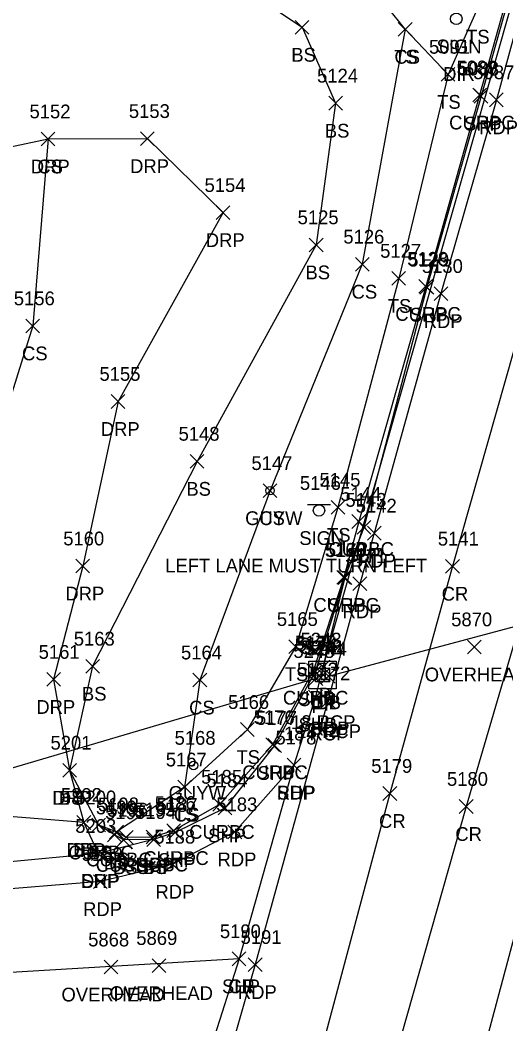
# Model space of a CAD drawing. Extents: x 1443912 to 1445411, y 621446 to 623693.
# Drawn here: x 1444688 to 1444758.5, y 622552.5 to 622698.4 of the extents above; entities that cross this region are included whole.
import ezdxf

# ---------------------------------------------------------------- set-up
doc = ezdxf.new("R2010")
doc.units = 0
for name, color, linetype in [('D_A', 7, 'Continuous'), ('D_C', 7, 'Continuous'), ('D_I', 7, 'Continuous'), ('D_TIC', 7, 'Continuous'), ('DCP', 7, 'Continuous'), ('DS', 7, 'Continuous'), ('L_A', 7, 'Continuous'), ('L_I', 7, 'Continuous'), ('L_TIC', 7, 'Continuous'), ('LELB', 7, 'Continuous'), ('P_A', 7, 'Continuous'), ('P_I', 7, 'Continuous'), ('P_TIC', 7, 'Continuous'), ('PET', 7, 'Continuous'), ('PRC', 7, 'Continuous'), ('PSP', 7, 'Continuous'), ('R_A', 7, 'Continuous'), ('R_I', 7, 'Continuous'), ('R_TIC', 7, 'Continuous'), ('RC', 7, 'Continuous'), ('RDP', 7, 'Continuous'), ('S_A', 7, 'Continuous'), ('S_C', 7, 'Continuous'), ('S_I', 7, 'Continuous'), ('SSGN', 7, 'Continuous'), ('U_A', 7, 'Continuous'), ('U_I', 7, 'Continuous'), ('U_TIC', 7, 'Continuous'), ('UPGW', 7, 'Continuous')]:
    doc.layers.add(name, color=color, linetype=linetype)

msp = doc.modelspace()

# ---------------------------------------------------------------- linework, layer by layer
at = {"layer": 'D_TIC'}
for points in [[(1444730.96, 622603.37), (1444732.96, 622605.37)], [(1444732.96, 622603.37), (1444730.96, 622605.37)], [(1444729.93, 622601.71), (1444731.93, 622603.71)], [(1444731.93, 622601.71), (1444729.93, 622603.71)], [(1444731.01, 622602.25), (1444733.01, 622604.25)], [(1444733.01, 622602.25), (1444731.01, 622604.25)], [(1444731.74, 622602.05), (1444733.74, 622604.05)], [(1444733.74, 622602.05), (1444731.74, 622604.05)]]:
    msp.add_lwpolyline(points, dxfattribs=at)
at = {"layer": 'DCP'}
for points in [[(1444777.89, 622766), (1444731.96, 622604.37)], [(1444732.74, 622603.05), (1444792.58, 622619.04)], [(1444730.93, 622602.71), (1444672.13, 622585.38)]]:
    msp.add_lwpolyline(points, dxfattribs=at)
at = {"layer": 'DS'}
for p, q in [((1444729.89, 622605.23), (1444733.89, 622605.23)), ((1444729.89, 622601.23), (1444729.89, 622605.23)), ((1444733.89, 622605.23), (1444733.89, 622601.23)), ((1444730.89, 622602.23), (1444730.89, 622604.23)), ((1444730.89, 622604.23), (1444732.89, 622604.23)), ((1444731.89, 622603.23), (1444731.89, 622603.23)), ((1444731.89, 622603.23), (1444731.89, 622603.23)), ((1444732.89, 622604.23), (1444732.89, 622602.23)), ((1444732.89, 622602.23), (1444730.89, 622602.23)), ((1444733.89, 622601.23), (1444729.89, 622601.23))]:
    msp.add_line(p, q, dxfattribs=at)
at = {"layer": 'L_TIC'}
for points in [[(1444727.92, 622696.34), (1444729.92, 622698.34)], [(1444729.92, 622696.34), (1444727.92, 622698.34)], [(1444742.89, 622696.05), (1444744.89, 622698.05)], [(1444744.89, 622696.05), (1444742.89, 622698.05)], [(1444742.89, 622696.05), (1444744.89, 622698.05)], [(1444744.89, 622696.05), (1444742.89, 622698.05)], [(1444749.13, 622689.5), (1444751.13, 622691.5)], [(1444751.13, 622689.5), (1444749.13, 622691.5)], [(1444749.13, 622689.5), (1444751.13, 622691.5)], [(1444751.13, 622689.5), (1444749.13, 622691.5)], [(1444732.79, 622685.31), (1444734.79, 622687.31)], [(1444734.79, 622685.31), (1444732.79, 622687.31)], [(1444691.04, 622680.11), (1444693.04, 622682.11)], [(1444693.04, 622680.11), (1444691.04, 622682.11)], [(1444729.97, 622664.72), (1444731.97, 622666.72)], [(1444731.97, 622664.72), (1444729.97, 622666.72)], [(1444736.67, 622661.91), (1444738.67, 622663.91)], [(1444738.67, 622661.91), (1444736.67, 622663.91)], [(1444741.96, 622659.85), (1444743.96, 622661.85)], [(1444743.96, 622659.85), (1444741.96, 622661.85)], [(1444688.81, 622652.95), (1444690.81, 622654.95)], [(1444690.81, 622652.95), (1444688.81, 622654.95)], [(1444712.68, 622633.27), (1444714.68, 622635.27)], [(1444714.68, 622633.27), (1444712.68, 622635.27)], [(1444723.27, 622629.01), (1444725.27, 622631.01)], [(1444725.27, 622629.01), (1444723.27, 622631.01)], [(1444733.14, 622626.58), (1444735.14, 622628.58)], [(1444735.14, 622626.58), (1444733.14, 622628.58)], [(1444727, 622606.35), (1444729, 622608.35)], [(1444729, 622606.35), (1444727, 622608.35)], [(1444697.51, 622603.5), (1444699.51, 622605.5)], [(1444699.51, 622603.5), (1444697.51, 622605.5)], [(1444713.08, 622601.49), (1444715.08, 622603.49)], [(1444715.08, 622601.49), (1444713.08, 622603.49)], [(1444719.98, 622594.3), (1444721.98, 622596.3)], [(1444721.98, 622594.3), (1444719.98, 622596.3)], [(1444694.16, 622588.38), (1444696.16, 622590.38)], [(1444696.16, 622588.38), (1444694.16, 622590.38)], [(1444694.16, 622588.38), (1444696.16, 622590.38)], [(1444696.16, 622588.38), (1444694.16, 622590.38)], [(1444710.87, 622585.94), (1444712.87, 622587.94)], [(1444712.87, 622585.94), (1444710.87, 622587.94)], [(1444710.87, 622585.94), (1444712.87, 622587.94)], [(1444712.87, 622585.94), (1444710.87, 622587.94)], [(1444696.23, 622580.8), (1444698.23, 622582.8)], [(1444698.23, 622580.8), (1444696.23, 622582.8)], [(1444698.4, 622580.43), (1444700.4, 622582.43)], [(1444700.4, 622580.43), (1444698.4, 622582.43)], [(1444700.97, 622579.42), (1444702.97, 622581.42)], [(1444702.97, 622579.42), (1444700.97, 622581.42)], [(1444700.68, 622578.98), (1444702.68, 622580.98)], [(1444702.68, 622578.98), (1444700.68, 622580.98)], [(1444702.01, 622578.28), (1444704.01, 622580.28)], [(1444704.01, 622578.28), (1444702.01, 622580.28)], [(1444706.37, 622578.31), (1444708.37, 622580.31)], [(1444708.37, 622578.31), (1444706.37, 622580.31)]]:
    msp.add_lwpolyline(points, dxfattribs=at)
at = {"layer": 'LELB'}
for points in [[(1444773.88, 622770.26), (1444764.75, 622739.55), (1444761.74, 622726.64), (1444754.33, 622699.97), (1444750.13, 622690.5), (1444742.96, 622660.85), (1444734.14, 622627.58), (1444728, 622607.35), (1444720.98, 622595.3), (1444711.87, 622586.94), (1444701.97, 622580.42)], [(1444750.13, 622690.5), (1444743.89, 622697.05), (1444736.21, 622706.7), (1444727.77, 622712.04), (1444719.12, 622719.7), (1444706.99, 622729.63)], [(1444700.87, 622720.67), (1444714.62, 622706.94), (1444728.92, 622697.34), (1444733.79, 622686.31), (1444730.97, 622665.72), (1444713.68, 622634.27), (1444698.51, 622604.5), (1444695.16, 622589.38)], [(1444743.89, 622697.05), (1444737.67, 622662.91), (1444724.27, 622630.01), (1444714.08, 622602.49), (1444711.87, 622586.94)], [(1444692.04, 622681.11), (1444689.81, 622653.95), (1444682.68, 622631.17), (1444676.72, 622594.14)], [(1444707.37, 622579.31), (1444703.01, 622579.28), (1444701.68, 622579.98), (1444699.4, 622581.43), (1444695.16, 622589.38)], [(1444697.23, 622581.8), (1444673.75, 622583.7), (1444670.91, 622583.7), (1444650.75, 622584.28), (1444612.47, 622577.2), (1444597.79, 622575.59), (1444581.67, 622576.35), (1444561.57, 622574.94), (1444558.26, 622574.87), (1444555.28, 622578.78), (1444556.12, 622580.87), (1444562.14, 622578.88)]]:
    msp.add_lwpolyline(points, dxfattribs=at)
at = {"layer": 'P_TIC'}
for points in [[(1444753.92, 622686.33), (1444755.92, 622688.33)], [(1444755.92, 622686.33), (1444753.92, 622688.33)], [(1444756.14, 622685.8), (1444758.14, 622687.8)], [(1444758.14, 622685.8), (1444756.14, 622687.8)], [(1444746.04, 622658.57), (1444748.04, 622660.57)], [(1444748.04, 622658.57), (1444746.04, 622660.57)], [(1444748.1, 622657.64), (1444750.1, 622659.64)], [(1444750.1, 622657.64), (1444748.1, 622659.64)], [(1444736.91, 622623.67), (1444738.91, 622625.67)], [(1444738.91, 622623.67), (1444736.91, 622625.67)], [(1444738.41, 622622.83), (1444740.41, 622624.83)], [(1444740.41, 622622.83), (1444738.41, 622624.83)], [(1444749.77, 622618.03), (1444751.77, 622620.03)], [(1444751.77, 622618.03), (1444749.77, 622620.03)], [(1444734.15, 622616.37), (1444736.15, 622618.37)], [(1444736.15, 622616.37), (1444734.15, 622618.37)], [(1444734.15, 622616.37), (1444736.15, 622618.37)], [(1444736.15, 622616.37), (1444734.15, 622618.37)], [(1444736.32, 622615.48), (1444738.32, 622617.48)], [(1444738.32, 622615.48), (1444736.32, 622617.48)], [(1444736.32, 622615.48), (1444738.32, 622617.48)], [(1444738.32, 622615.48), (1444736.32, 622617.48)], [(1444729.83, 622602.71), (1444731.83, 622604.71)], [(1444731.83, 622602.71), (1444729.83, 622604.71)], [(1444729.87, 622599.03), (1444731.87, 622601.03)], [(1444731.87, 622599.03), (1444729.87, 622601.03)], [(1444731.68, 622598.46), (1444733.68, 622600.46)], [(1444733.68, 622598.46), (1444731.68, 622600.46)], [(1444723.93, 622591.98), (1444725.93, 622593.98)], [(1444725.93, 622591.98), (1444723.93, 622593.98)], [(1444726.75, 622589.13), (1444728.75, 622591.13)], [(1444728.75, 622589.13), (1444726.75, 622591.13)], [(1444726.75, 622589.13), (1444728.75, 622591.13)], [(1444728.75, 622589.13), (1444726.75, 622591.13)], [(1444740.67, 622585.01), (1444742.67, 622587.01)], [(1444742.67, 622585.01), (1444740.67, 622587.01)], [(1444716.73, 622582.9), (1444718.73, 622584.9)], [(1444718.73, 622582.9), (1444716.73, 622584.9)], [(1444751.75, 622583.12), (1444753.75, 622585.12)], [(1444753.75, 622583.12), (1444751.75, 622585.12)], [(1444709.49, 622579.34), (1444711.49, 622581.34)], [(1444711.49, 622579.34), (1444709.49, 622581.34)], [(1444718.16, 622579.43), (1444720.16, 622581.43)], [(1444720.16, 622579.43), (1444718.16, 622581.43)], [(1444706.37, 622578.31), (1444708.37, 622580.31)], [(1444708.37, 622578.31), (1444706.37, 622580.31)], [(1444698.32, 622576.29), (1444700.32, 622578.29)], [(1444700.32, 622576.29), (1444698.32, 622578.29)], [(1444709.14, 622574.73), (1444711.14, 622576.73)], [(1444711.14, 622574.73), (1444709.14, 622576.73)], [(1444698.63, 622572.2), (1444700.63, 622574.2)], [(1444700.63, 622572.2), (1444698.63, 622574.2)], [(1444718.77, 622560.99), (1444720.77, 622562.99)], [(1444720.77, 622560.99), (1444718.77, 622562.99)], [(1444718.77, 622560.99), (1444720.77, 622562.99)], [(1444720.77, 622560.99), (1444718.77, 622562.99)], [(1444721.11, 622560.15), (1444723.11, 622562.15)], [(1444723.11, 622560.15), (1444721.11, 622562.15)]]:
    msp.add_lwpolyline(points, dxfattribs=at)
at = {"layer": 'PET'}
for points in [[(1444834.61, 622954.83), (1444817.28, 622898.33), (1444802.32, 622848.28), (1444788.31, 622798.36), (1444776.91, 622757.99), (1444766.34, 622720.55), (1444757.14, 622686.8), (1444749.1, 622658.64), (1444739.41, 622623.83), (1444737.32, 622616.48)], [(1444737.32, 622616.48), (1444732.68, 622599.46), (1444722.11, 622561.15), (1444707.78, 622511.05)], [(1444623.48, 622089.5), (1444632.2, 622118.09), (1444643.37, 622155.41), (1444656.28, 622199.74), (1444664.4, 622229.62), (1444679.43, 622278.16), (1444690.09, 622315.58), (1444698.44, 622345.72), (1444710.36, 622388.15), (1444723.31, 622433.67), (1444734.7, 622474.11), (1444754.07, 622543.94), (1444762.27, 622574.66), (1444773.16, 622611.58)], [(1444727.75, 622590.13), (1444719.16, 622580.43), (1444710.14, 622575.73), (1444699.63, 622573.2), (1444681.85, 622571.77), (1444667.76, 622571.14), (1444650.5, 622569.81), (1444612.69, 622566.37), (1444582.45, 622563.73), (1444564.11, 622562), (1444525.39, 622558.42), (1444488.31, 622554.6), (1444447.09, 622551.06), (1444415.95, 622548.51), (1444383.77, 622544.98), (1444340.89, 622540.77), (1444296.33, 622536.74), (1444247.14, 622532.77)]]:
    msp.add_lwpolyline(points, dxfattribs=at)
at = {"layer": 'PRC'}
for points in [[(1444864.1, 623005.34), (1444851.39, 622950.16), (1444837.25, 622893.61), (1444822.84, 622838.02), (1444810.34, 622792.94), (1444799.32, 622750.35), (1444788.05, 622712.65), (1444779.51, 622680.27), (1444771.55, 622651.63), (1444762.01, 622615.65), (1444752.75, 622584.12), (1444739.92, 622538.84), (1444733.6, 622516.91), (1444722.13, 622475.76), (1444713.59, 622446.41), (1444702.09, 622404.55), (1444689.87, 622361.08), (1444676.17, 622311.92), (1444657.59, 622249.98), (1444643.66, 622204.01), (1444635.38, 622177.66), (1444620.59, 622126.88), (1444604.97, 622075.74)], [(1444846.73, 622950.74), (1444829.37, 622896.11), (1444814.12, 622840.53), (1444801.7, 622795.63), (1444790.08, 622753.54), (1444778.65, 622716.11), (1444769.12, 622683.18), (1444760.94, 622654.81), (1444750.77, 622619.03), (1444741.67, 622586.01), (1444729.73, 622541.23), (1444723.42, 622520.39), (1444711.77, 622478.97), (1444703.65, 622449.63), (1444691.66, 622407.43), (1444679.51, 622365.85), (1444664.93, 622313.64), (1444649.43, 622253.98), (1444637.04, 622206.21), (1444631.31, 622178.74), (1444618.32, 622127.38), (1444604.97, 622075.74)], [(1444719.77, 622561.99), (1444681.72, 622559.72), (1444650.83, 622557.58), (1444613.8, 622554.84), (1444583.05, 622552.28), (1444545.98, 622548.57), (1444490.19, 622543.66), (1444448.69, 622540.02), (1444415.77, 622536.99), (1444385.19, 622533.95), (1444342.42, 622530.03), (1444296.8, 622526.08), (1444247.95, 622521.6), (1444210.22, 622518.45), (1444165.33, 622514.18), (1444110.47, 622509.68), (1444063.9, 622505.59), (1444012.84, 622501.59), (1443966.33, 622497.17), (1443919.63, 622492.61)]]:
    msp.add_lwpolyline(points, dxfattribs=at)
at = {"layer": 'PSP'}
for points in [[(1444764.56, 622721.65), (1444754.92, 622687.33), (1444747.04, 622659.57), (1444737.91, 622624.67), (1444735.15, 622617.37), (1444730.83, 622603.71), (1444724.93, 622592.98), (1444717.73, 622583.9), (1444710.49, 622580.34), (1444707.37, 622579.31), (1444699.32, 622577.29), (1444670.71, 622574.57), (1444667.76, 622571.14)], [(1444735.15, 622617.37), (1444730.87, 622600.03), (1444727.75, 622590.13), (1444719.77, 622561.99), (1444708.02, 622525.06)]]:
    msp.add_lwpolyline(points, dxfattribs=at)
at = {"layer": 'R_TIC'}
for points in [[(1444753.7, 622686.49), (1444755.7, 622688.49)], [(1444755.7, 622686.49), (1444753.7, 622688.49)], [(1444691.04, 622680.11), (1444693.04, 622682.11)], [(1444693.04, 622680.11), (1444691.04, 622682.11)], [(1444705.46, 622680.16), (1444707.46, 622682.16)], [(1444707.46, 622680.16), (1444705.46, 622682.16)], [(1444716.45, 622669.41), (1444718.45, 622671.41)], [(1444718.45, 622669.41), (1444716.45, 622671.41)], [(1444745.88, 622658.69), (1444747.88, 622660.69)], [(1444747.88, 622658.69), (1444745.88, 622660.69)], [(1444701.2, 622641.97), (1444703.2, 622643.97)], [(1444703.2, 622641.97), (1444701.2, 622643.97)], [(1444736.17, 622624.53), (1444738.17, 622626.53)], [(1444738.17, 622624.53), (1444736.17, 622626.53)], [(1444696.07, 622618.06), (1444698.07, 622620.06)], [(1444698.07, 622618.06), (1444696.07, 622620.06)], [(1444733.98, 622616.41), (1444735.98, 622618.41)], [(1444735.98, 622616.41), (1444733.98, 622618.41)], [(1444729.56, 622602.92), (1444731.56, 622604.92)], [(1444731.56, 622602.92), (1444729.56, 622604.92)], [(1444691.84, 622601.58), (1444693.84, 622603.58)], [(1444693.84, 622601.58), (1444691.84, 622603.58)], [(1444723.65, 622592.09), (1444725.65, 622594.09)], [(1444725.65, 622592.09), (1444723.65, 622594.09)], [(1444694.16, 622588.38), (1444696.16, 622590.38)], [(1444696.16, 622588.38), (1444694.16, 622590.38)], [(1444715.95, 622583.43), (1444717.95, 622585.43)], [(1444717.95, 622583.43), (1444715.95, 622585.43)], [(1444696.23, 622580.8), (1444698.23, 622582.8)], [(1444698.23, 622580.8), (1444696.23, 622582.8)], [(1444698.4, 622580.43), (1444700.4, 622582.43)], [(1444700.4, 622580.43), (1444698.4, 622582.43)], [(1444700.97, 622579.42), (1444702.97, 622581.42)], [(1444702.97, 622579.42), (1444700.97, 622581.42)], [(1444709.28, 622579.62), (1444711.28, 622581.62)], [(1444711.28, 622579.62), (1444709.28, 622581.62)], [(1444702.38, 622578.63), (1444704.38, 622580.63)], [(1444704.38, 622578.63), (1444702.38, 622580.63)], [(1444706.26, 622578.68), (1444708.26, 622580.68)], [(1444708.26, 622578.68), (1444706.26, 622580.68)], [(1444698.32, 622576.29), (1444700.32, 622578.29)], [(1444700.32, 622576.29), (1444698.32, 622578.29)]]:
    msp.add_lwpolyline(points, dxfattribs=at)
at = {"layer": 'RC'}
msp.add_lwpolyline([(1444765.41, 622725.24), (1444764.34, 622721.85), (1444754.7, 622687.49), (1444746.88, 622659.69), (1444737.17, 622625.53), (1444734.98, 622617.41), (1444730.56, 622603.92), (1444724.65, 622593.09), (1444716.95, 622584.43), (1444710.28, 622580.62), (1444707.26, 622579.68), (1444703.38, 622579.63), (1444701.97, 622580.42), (1444699.4, 622581.43)], dxfattribs=at)
at = {"layer": 'RDP'}
msp.add_lwpolyline([(1444656.77, 622679.33), (1444674.43, 622677.38), (1444692.04, 622681.11), (1444706.46, 622681.16), (1444717.45, 622670.41), (1444702.2, 622642.97), (1444697.07, 622619.06), (1444692.84, 622602.58), (1444695.16, 622589.38), (1444697.23, 622581.8), (1444699.32, 622577.29)], dxfattribs=at)
at = {"layer": 'SSGN'}
for p, q in [((1444729.73, 622627.98), (1444733.07, 622627.98)), ((1444731.38, 622627.14), (1444731.38, 622627.14))]:
    msp.add_line(p, q, dxfattribs=at)
for centre in [(1444751.32, 622698.57), (1444731.38, 622627.14)]:
    msp.add_circle(centre, 0.833, dxfattribs=at)
at = {"layer": 'U_TIC'}
for points in [[(1444752.93, 622606.3), (1444754.93, 622608.3)], [(1444754.93, 622606.3), (1444752.93, 622608.3)], [(1444700.17, 622559.79), (1444702.17, 622561.79)], [(1444702.17, 622559.79), (1444700.17, 622561.79)], [(1444707.16, 622560), (1444709.16, 622562)], [(1444709.16, 622560), (1444707.16, 622562)]]:
    msp.add_lwpolyline(points, dxfattribs=at)
at = {"layer": 'UPGW'}
for centre, radius in [((1444724.27, 622630.01), 0.625), ((1444724.27, 622630.01), 0.0833), ((1444713.15, 622590.09), 0.625), ((1444713.15, 622590.09), 0.0833)]:
    msp.add_circle(centre, radius, dxfattribs=at)

# ---------------------------------------------------------------- texts
at = {"layer": 'D_A'}
for s, p in [('DIB', (1444730.11, 622598.25)), ('DI', (1444730.95, 622598.23)), ('P', (1444731.34, 622599.37)), ('P', (1444730.3, 622597.71)), ('P', (1444732.12, 622598.05))]:
    msp.add_text(s, height=2, dxfattribs=at).set_placement(p)
at = {"layer": 'D_C'}
for s, p in [('18 RCP', (1444727.32, 622595.37)), ('18 RCP', (1444728.11, 622594.05)), ('2X2', (1444729.47, 622594.23)), ('18 RCP', (1444726.29, 622593.71))]:
    msp.add_text(s, height=2, dxfattribs=at).set_placement(p)
at = {"layer": 'D_I'}
for s, p in [('5243', (1444728.7, 622607.37)), ('5248', (1444727.67, 622605.71)), ('5242', (1444728.75, 622606.25)), ('5241', (1444729.2, 622606.23)), ('5244', (1444729.48, 622606.05))]:
    msp.add_text(s, height=2, dxfattribs=at).set_placement(p)
at = {"layer": 'L_A'}
for s, p in [('TS', (1444752.74, 622694.97)), ('BS', (1444727.36, 622692.34)), ('TS', (1444742.3, 622692.05)), ('CS', (1444742.34, 622692.05)), ('TS', (1444748.54, 622685.5)), ('TS', (1444748.54, 622685.5)), ('BS', (1444732.23, 622681.31)), ('CS', (1444690.48, 622676.11)), ('BS', (1444729.42, 622660.72)), ('CS', (1444736.11, 622657.91)), ('TS', (1444741.37, 622655.85)), ('CS', (1444688.25, 622648.95)), ('BS', (1444712.12, 622629.27)), ('CS', (1444722.71, 622625.01)), ('TS', (1444732.55, 622622.58)), ('TS', (1444726.41, 622602.35)), ('BS', (1444696.95, 622599.5)), ('CS', (1444712.52, 622597.49)), ('TS', (1444719.39, 622590.3)), ('BS', (1444693.6, 622584.38)), ('BS', (1444693.6, 622584.38)), ('TS', (1444710.28, 622581.94)), ('CS', (1444710.31, 622581.94)), ('BS', (1444695.67, 622576.8)), ('BS', (1444697.84, 622576.43)), ('BS', (1444700.12, 622574.98)), ('TS', (1444700.38, 622575.42)), ('BS', (1444701.46, 622574.28)), ('BS', (1444705.81, 622574.31))]:
    msp.add_text(s, height=2, dxfattribs=at).set_placement(p)
at = {"layer": 'L_I'}
for s, p in [('5091', (1444747.36, 622693.5)), ('5091', (1444747.36, 622693.5)), ('5124', (1444731.1, 622689.31)), ('5152', (1444689.34, 622684.11)), ('5125', (1444728.28, 622668.72)), ('5126', (1444734.92, 622665.91)), ('5127', (1444740.26, 622663.85)), ('5156', (1444687.06, 622656.95)), ('5148', (1444710.99, 622637.27)), ('5147', (1444721.57, 622633.01)), ('5145', (1444731.45, 622630.58)), ('5165', (1444725.26, 622610.35)), ('5163', (1444695.77, 622607.5)), ('5164', (1444711.34, 622605.49)), ('5166', (1444718.18, 622598.3)), ('5201', (1444692.39, 622592.38)), ('5201', (1444692.39, 622592.38)), ('5167', (1444709.13, 622589.94)), ('5167', (1444709.13, 622589.94)), ('5202', (1444693.9, 622584.8)), ('5200', (1444695.98, 622584.43)), ('5199', (1444698.98, 622582.98)), ('5198', (1444699.28, 622583.42)), ('5197', (1444700.32, 622582.28)), ('5194', (1444704.68, 622582.31))]:
    msp.add_text(s, height=2, dxfattribs=at).set_placement(p)
at = {"layer": 'P_A'}
for s, p in [('SHP', (1444752.45, 622682.33)), ('RDP', (1444754.63, 622681.8)), ('SHP', (1444744.57, 622654.57)), ('RDP', (1444746.59, 622653.64)), ('SHP', (1444735.44, 622619.67)), ('RDP', (1444736.9, 622618.83)), ('CR', (1444749.2, 622614.03)), ('SHP', (1444732.68, 622612.37)), ('SHP', (1444732.68, 622612.37)), ('RDP', (1444734.81, 622611.48)), ('RDP', (1444734.81, 622611.48)), ('SHP', (1444728.37, 622598.71)), ('SHP', (1444728.41, 622595.03)), ('RDP', (1444730.17, 622594.46)), ('SHP', (1444722.46, 622587.98)), ('SHP', (1444725.29, 622585.13)), ('RDP', (1444725.24, 622585.13)), ('CR', (1444740.1, 622581.01)), ('SHP', (1444715.27, 622578.9)), ('CR', (1444751.18, 622579.12)), ('SHP', (1444708.03, 622575.34)), ('RDP', (1444716.65, 622575.43)), ('SHP', (1444704.91, 622574.31)), ('SHP', (1444696.86, 622572.29)), ('RDP', (1444707.63, 622570.73)), ('RDP', (1444697.12, 622568.2)), ('SHP', (1444717.3, 622556.99)), ('CR', (1444718.2, 622556.99)), ('RDP', (1444719.6, 622556.15))]:
    msp.add_text(s, height=2, dxfattribs=at).set_placement(p)
at = {"layer": 'P_I'}
for s, p in [('5088', (1444751.58, 622690.33)), ('5087', (1444753.8, 622689.8)), ('5129', (1444744.34, 622662.57)), ('5130', (1444746.33, 622661.64)), ('5143', (1444735.22, 622627.67)), ('5142', (1444736.72, 622626.83)), ('5141', (1444748.64, 622622.03)), ('5170', (1444732.37, 622620.37)), ('5170', (1444732.37, 622620.37)), ('5171', (1444735.19, 622619.48)), ('5171', (1444735.19, 622619.48)), ('5174', (1444728.14, 622606.71)), ('5173', (1444728.18, 622603.03)), ('5172', (1444729.99, 622602.46)), ('5177', (1444722.23, 622595.98)), ('5178', (1444725.06, 622593.13)), ('5178', (1444725.06, 622593.13)), ('5179', (1444738.97, 622589.01)), ('5184', (1444715.04, 622586.9)), ('5180', (1444749.97, 622587.12)), ('5194', (1444704.68, 622582.31)), ('5187', (1444707.8, 622583.34)), ('5183', (1444716.47, 622583.43)), ('5203', (1444695.98, 622580.29)), ('5188', (1444707.45, 622578.73)), ('5189', (1444696.93, 622576.2)), ('5190', (1444716.99, 622564.99)), ('5190', (1444716.99, 622564.99)), ('5191', (1444719.99, 622564.15))]:
    msp.add_text(s, height=2, dxfattribs=at).set_placement(p)
at = {"layer": 'R_A'}
for s, p in [('CURBC', (1444750.28, 622682.49)), ('DRP', (1444689.53, 622676.11)), ('DRP', (1444703.95, 622676.16)), ('DRP', (1444714.94, 622665.41)), ('CURBC', (1444742.46, 622654.69)), ('DRP', (1444699.69, 622637.97)), ('CURBC', (1444732.75, 622620.53)), ('DRP', (1444694.55, 622614.06)), ('CURBC', (1444730.57, 622612.41)), ('CURBC', (1444726.14, 622598.92)), ('DRP', (1444690.33, 622597.58)), ('CURBC', (1444720.24, 622588.09)), ('DRP', (1444692.65, 622584.38)), ('CURBC', (1444712.53, 622579.43)), ('DRP', (1444694.72, 622576.8)), ('CURBC', (1444694.98, 622576.43)), ('CURBC', (1444697.56, 622575.42)), ('CURBC', (1444705.86, 622575.62)), ('CURBC', (1444698.96, 622574.63)), ('CURBC', (1444702.84, 622574.68)), ('DRP', (1444696.81, 622572.29))]:
    msp.add_text(s, height=2, dxfattribs=at).set_placement(p)
at = {"layer": 'R_I'}
for s, p in [('5089', (1444751.35, 622690.49)), ('5152', (1444689.34, 622684.11)), ('5153', (1444703.77, 622684.16)), ('5154', (1444714.76, 622673.41)), ('5128', (1444744.19, 622662.69)), ('5155', (1444699.5, 622645.97)), ('5144', (1444734.48, 622628.53)), ('5160', (1444694.24, 622622.06)), ('5169', (1444732.23, 622620.41)), ('5175', (1444727.87, 622606.92)), ('5161', (1444690.67, 622605.58)), ('5176', (1444721.9, 622596.09)), ('5201', (1444692.39, 622592.38)), ('5185', (1444714.26, 622587.43)), ('5202', (1444693.9, 622584.8)), ('5200', (1444695.98, 622584.43)), ('5186', (1444707.53, 622583.62)), ('5198', (1444699.28, 622583.42)), ('5196', (1444700.63, 622582.63)), ('5195', (1444704.56, 622582.68)), ('5203', (1444695.98, 622580.29))]:
    msp.add_text(s, height=2, dxfattribs=at).set_placement(p)
at = {"layer": 'S_A'}
for p in [(1444748.46, 622693.55), (1444728.52, 622622.12)]:
    msp.add_text('SIGN', height=2, dxfattribs=at).set_placement(p)
at = {"layer": 'S_C'}
for s, p in [('DIR', (1444749.41, 622689.55)), ('LEFT LANE MUST TURN LEFT', (1444709.05, 622618.12))]:
    msp.add_text(s, height=2, dxfattribs=at).set_placement(p)
at = {"layer": 'S_I'}
msp.add_text('5146', height=2, dxfattribs=at).set_placement((1444728.61, 622630.12))
at = {"layer": 'U_A'}
for s, p in [('GUYW', (1444720.66, 622625.01)), ('OVERHEAD', (1444746.74, 622602.3)), ('GUYW', (1444709.54, 622585.09)), ('OVERHEAD', (1444700.97, 622556)), ('OVERHEAD', (1444693.98, 622555.79))]:
    msp.add_text(s, height=2, dxfattribs=at).set_placement(p)
at = {"layer": 'U_I'}
for s, p in [('5147', (1444721.57, 622633.01)), ('5870', (1444750.58, 622610.3)), ('5168', (1444710.41, 622593.09)), ('5868', (1444697.86, 622563.79)), ('5869', (1444704.85, 622564))]:
    msp.add_text(s, height=2, dxfattribs=at).set_placement(p)

doc.saveas('drawing.dxf')
